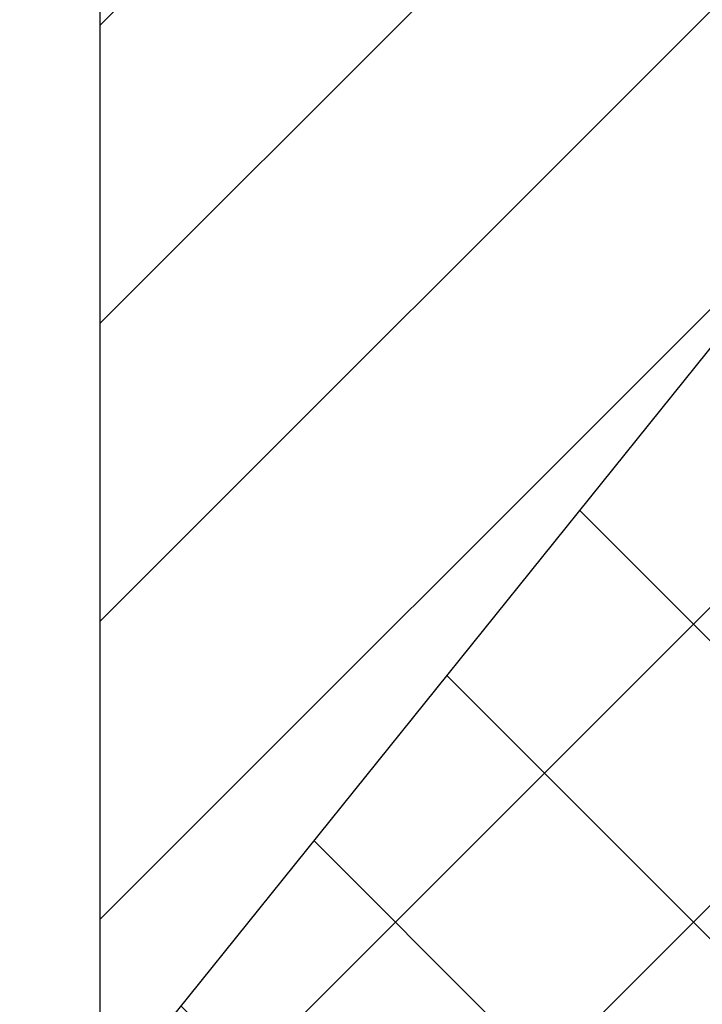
# Model space of a CAD drawing. Header units: millimetres. Extents: x 0 to 39025, y -31299 to 8400.
# Tile 366 of 382: x 15092 to 15349, y 6921 to 7292. Entities that reach past the tile are written whole.
import ezdxf

# ---------------------------------------------------------------- set-up
doc = ezdxf.new("R2010")
doc.units = ezdxf.units.MM
doc.layers.add('ODMIKI funkcionalni', color=253, linetype='Continuous')
doc.layers.add('ODMIKI varnostni', color=252, linetype='Continuous')

msp = doc.modelspace()

# ---------------------------------------------------------------- hatches: boundary and pattern name
at = {"layer": 'ODMIKI funkcionalni'}
h = msp.add_hatch(dxfattribs=at)
h.set_pattern_fill('ANSI31', color=256, scale=25)
h.set_pattern_definition([(45, (-1299.93, -3070.55), (-56.1266, 56.1266), [])])
h.paths.add_polyline_path([(15421.96, 6012.43), (15421.96, 7268), (16571.96, 7268), (16571.96, 6012.43), (17171.96, 6012.43), (17171.96, 7768), (15121.96, 7768), (15121.96, 6012.43)])
at = {"layer": 'ODMIKI varnostni'}
h = msp.add_hatch(dxfattribs=at)
h.set_pattern_fill('ANSI31', color=256, scale=25, angle=90)
h.set_pattern_definition([(135, (11293.22, -2241.714), (-56.1266, -56.1266), [])])
h.paths.add_polyline_path([(15421.96, 6012.43), (15421.96, 7255.39), (14421.96, 6012.43)])

# ---------------------------------------------------------------- linework, layer by layer
at = {"layer": 'ODMIKI funkcionalni'}
msp.add_lwpolyline([(15421.96, 6012.43), (15421.96, 7268), (16571.96, 7268), (16571.96, 6012.43), (17171.96, 6012.43), (17171.96, 7768), (15121.96, 7768), (15121.96, 6012.43)], close=True, dxfattribs=at)
at = {"layer": 'ODMIKI varnostni'}
msp.add_lwpolyline([(15421.96, 6012.43), (15421.96, 7255.39), (14421.96, 6012.43)], close=True, dxfattribs=at)

doc.saveas('drawing.dxf')
